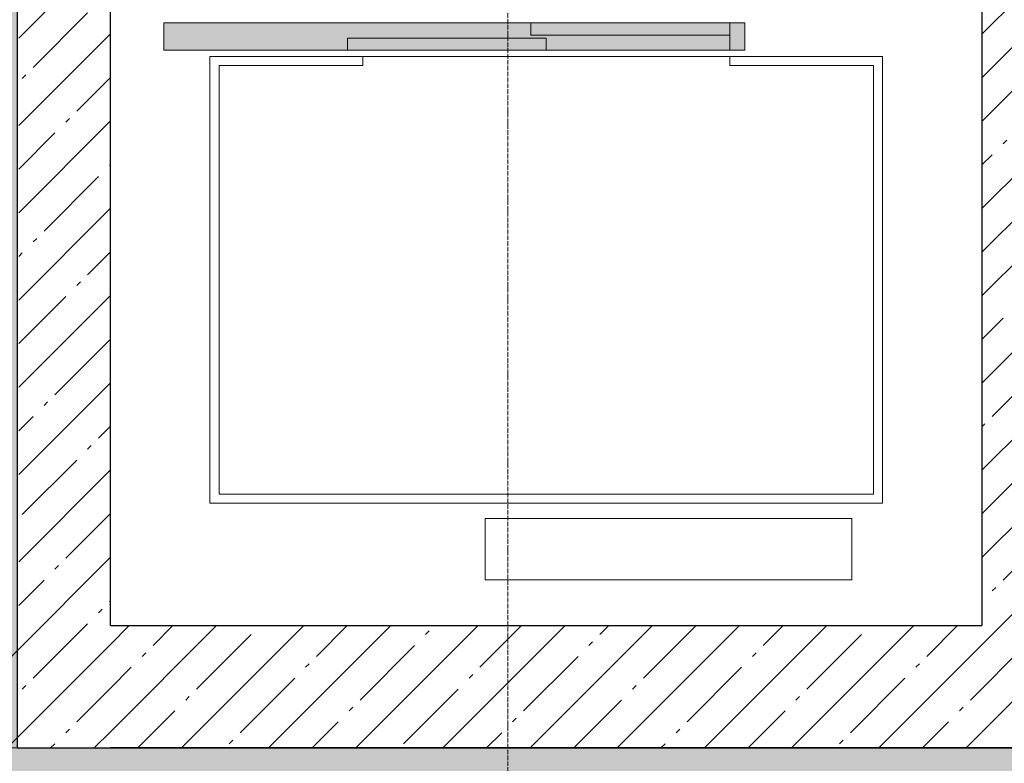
# Model space of a CAD drawing. Header units: millimetres. Extents: x -173851 to 481338, y -267897 to -21875.
# Tile 279 of 498: x -16991 to -13771, y -97190 to -94760. Entities that reach past the tile are written whole.
import ezdxf
from ezdxf import colors
from ezdxf.entities.mleader import LeaderData, LeaderLine
from ezdxf.math import Vec2, Vec3

# ---------------------------------------------------------------- set-up
doc = ezdxf.new("R2010")
doc.units = ezdxf.units.MM
doc.linetypes.add('-d1-01', pattern=[1, 0, -1])
doc.linetypes.add('-D1d1-15x02', pattern=[19, 15, -2, 0, -2])
doc.layers.get('Defpoints').update_dxf_attribs({"color": 31})
for name, color, linetype, lineweight in [('_0', 7, 'Continuous', 13), ('dim_light', 12, 'Continuous', 9), ('Обобщенные модели', 7, 'Continuous', 5), ('Оси', 7, 'Continuous', 5), ('Перекрытия', 7, 'Continuous', 5), ('Стены', 7, 'Continuous', 5), ('Структура _1_', 7, 'Continuous', 5)]:
    doc.layers.add(name, color=color, linetype=linetype, lineweight=lineweight)
doc.layers.add('_Разделитель помещений_', color=7, linetype='-d1-01', lineweight=5, true_color=0x0080c0)
doc.layers.add('dim_per', color=7, linetype='Continuous', lineweight=9, true_color=0x172e00)
doc.styles.add('fl_iso paper', font='isocpeur.ttf', dxfattribs={"width": 0.8, "oblique": 10})
doc.styles.add('In tre', font='isocpeur.ttf', dxfattribs={"width": 0.8, "oblique": 10})
pattern_1 = [(45, (-86552.85, -138717.98), (-142.5612, 142.5612), []), (45, (-86410.29, -138717.98), (-142.5612, 142.5612), [252.016, -50.403, 16.764, -33.639])]

msp = doc.modelspace()

# ---------------------------------------------------------------- hatches: boundary and pattern name
at = {"layer": '_0', "transparency": 33554534}
h = msp.add_hatch(color=252, dxfattribs=at)
h.dxf.hatch_style = 1
h.paths.add_polyline_path([(-32499.6, -89168.4), (-32499.6, -89089.6), (-28194.1, -89089.3), (-28194.1, -90629.6), (-24044.1, -90629.6), (-24044.1, -90879.6), (-22099.1, -90879.6), (-22094.1, -90539.6), (-16999.1, -90539.6), (-16999.1, -97139.6), (-11144.1, -97139.2), (-11144.1, -105639.6), (-11988.8, -105638.8), (-11988.8, -106089.9), (-12561.9, -105639.6), (-22478.1, -97847.3), (-22763.8, -98068.9), (-22468.9, -97410.3), (-22754, -97631.5), (-33244, -89389.3), (-32811.5, -89389.3)])
at = {"layer": 'Обобщенные модели', "true_color": 0x787878}
for points in [[(-14669.1, -94819.6), (-14669.1, -94809.6), (-15319.1, -94809.6), (-15319.1, -94769.6), (-16519.1, -94769.6), (-16519.1, -94859.6), (-15919.1, -94859.6), (-15919.1, -94819.6), (-15269.1, -94819.6), (-15269.1, -94859.6), (-14669.1, -94859.6)], [(-14669.1, -94809.6), (-14669.1, -94769.6), (-15319.1, -94769.6), (-15319.1, -94809.6)], [(-14619.1, -94859.6), (-14619.1, -94769.6), (-14669.1, -94769.6), (-14669.1, -94859.6)], [(-15269.1, -94859.6), (-15269.1, -94819.6), (-15919.1, -94819.6), (-15919.1, -94859.6), (-15676.2, -94859.6)]]:
    msp.add_hatch(color=8, dxfattribs=at).paths.add_polyline_path(points)

# ---------------------------------------------------------------- linework, layer by layer
at = {"layer": 'Обобщенные модели'}
for p, q in [((-15319.1, -94769.6), (-16519.1, -94769.6)), ((-16519.1, -94769.6), (-16519.1, -94859.6)), ((-14669.1, -94769.6), (-15319.1, -94769.6)), ((-15319.1, -94769.6), (-15319.1, -94809.6)), ((-14669.1, -94809.6), (-14669.1, -94769.6)), ((-14669.1, -94769.6), (-14669.1, -94859.6)), ((-14619.1, -94769.6), (-14669.1, -94769.6)), ((-14619.1, -94859.6), (-14619.1, -94769.6)), ((-15269.1, -94819.6), (-15919.1, -94819.6)), ((-15919.1, -94819.6), (-15919.1, -94859.6)), ((-15319.1, -94809.6), (-14669.1, -94809.6)), ((-15269.1, -94859.6), (-15269.1, -94819.6)), ((-16519.1, -94859.6), (-15919.1, -94859.6)), ((-15919.1, -94859.6), (-15269.1, -94859.6)), ((-15269.1, -94859.6), (-14669.1, -94859.6)), ((-14669.1, -94859.6), (-14619.1, -94859.6)), ((-16369.1, -96339.6), (-16369.1, -94879.6)), ((-16369.1, -94879.6), (-15869.1, -94879.6)), ((-15869.1, -94879.6), (-15869.1, -94909.6)), ((-15869.1, -94879.6), (-14669.1, -94879.6)), ((-14669.1, -94879.6), (-14169.1, -94879.6)), ((-14669.1, -94909.6), (-14669.1, -94879.6)), ((-14169.1, -94879.6), (-14169.1, -96339.6)), ((-16339.1, -94909.6), (-16339.1, -96309.6)), ((-15869.1, -94909.6), (-16339.1, -94909.6)), ((-14199.1, -94909.6), (-14669.1, -94909.6)), ((-14199.1, -96309.6), (-14199.1, -94909.6)), ((-16339.1, -96309.6), (-14199.1, -96309.6)), ((-14169.1, -96339.6), (-16369.1, -96339.6)), ((-15469.1, -96389.6), (-14269.1, -96389.6)), ((-15469.1, -96589.6), (-15469.1, -96389.6)), ((-14269.1, -96389.6), (-14269.1, -96589.6)), ((-14269.1, -96589.6), (-15469.1, -96589.6))]:
    msp.add_line(p, q, dxfattribs=at)

# ---------------------------------------------------------------- next in the draw order: leaders
at = {"layer": 'dim_light'}
ml = msp.add_multileader_mtext('Standard', dxfattribs=at)
ml.set_content('Опуск LED-подсветки  подсветка колонны', color=256, style='In tre')
ml.set_leader_properties()
ml.build(insert=Vec2(0, 0))
ml.multileader.update_dxf_attribs({"text_left_attachment_type": 6, "text_right_attachment_type": 6, "dogleg_length": 1, "arrow_head_size": 0, "scale": 50})
ctx = ml.context
ctx.base_point, ctx.scale, ctx.char_height, ctx.arrow_head_size, ctx.landing_gap_size, ctx.plane_origin = Vec3(-15658.5, -97916.4), 50, 250, 0, 4.5, Vec3(-23091.9, -92917.6)
ctx.left_attachment, ctx.right_attachment = 6, 6
notes = []
notes.append((ctx, [(0, (1, 1, 0), (-12558.6, -97916.4), (-1, 0), 318.7, [(1, [(-10041.6, -96689.6), (-10494.1, -96089.6)], 0, [])])]))
ctx.mtext.insert, ctx.mtext.width, ctx.mtext.defined_height, ctx.mtext.flow_direction = Vec3(-15654, -97616.4), 3059.125, 696.6, 5
ctx.mtext.has_bg_fill, ctx.mtext.bg_color, ctx.mtext.bg_scale_factor, ctx.mtext.bg_transparency, ctx.mtext.use_window_bg_color = 1, -1027028792, 1.5, 0, 1
for ctx, leaders in notes:
    for number, flags, end, landing, length, lines in leaders:
        leader = LeaderData()
        leader.index, (leader.has_last_leader_line, leader.has_dogleg_vector, leader.attachment_direction) = number, flags
        leader.last_leader_point, leader.dogleg_vector, leader.dogleg_length = Vec3(end), Vec3(landing), length
        for number, points, colour, breaks in lines:
            line = LeaderLine()
            line.index, line.vertices, line.color, line.breaks = number, Vec3.list(points), colors.encode_raw_color(colour), breaks
            leader.lines.append(line)
        ctx.leaders.append(leader)

# ---------------------------------------------------------------- next in the draw order: hatches: boundary and pattern name
at = {"layer": 'Стены'}
h = msp.add_hatch(dxfattribs=at)
h.set_pattern_fill('FP_7', color=256, style=0, pattern_type=2)
h.set_pattern_definition(pattern_1)
h.paths.add_polyline_path([(-16994.1, -97139.6), (-16694.1, -97139.6), (-16694.1, -92089.6), (-16994.1, -92089.6), (-16994.1, -96739.6)])
h.paths.add_polyline_path([(-16765.7, -90639.6), (-16694.1, -90639.6), (-16694.1, -90539.6), (-16994.1, -90539.6), (-16994.1, -90639.6)])
h = msp.add_hatch(dxfattribs=at)
h.set_pattern_fill('FP_7', color=256, style=0, pattern_type=2)
h.set_pattern_definition(pattern_1)
h.paths.add_polyline_path([(-13844.1, -96739.6), (-13544.1, -96739.6), (-13544.1, -92089.6), (-13844.1, -92089.6), (-13844.1, -96367.8)])
h = msp.add_hatch(dxfattribs=at)
h.set_pattern_fill('FP_7', color=256, style=0, pattern_type=2)
h.set_pattern_definition(pattern_1)
h.paths.add_polyline_path([(-11144.1, -97139.6), (-11144.1, -96739.6), (-16694.1, -96739.6), (-16694.1, -97139.6), (-12630.5, -97139.6)])
h.paths.add_polyline_path([(-16994.1, -97139.6), (-16994.1, -96739.6), (-19794.1, -96739.6), (-19794.1, -97139.6)])

# ---------------------------------------------------------------- next in the draw order: linework, layer by layer
at = {"layer": '_Разделитель помещений_'}
msp.add_line((-21194.1, -97139.6), (-16844.1, -97139.6), dxfattribs=at)
at = {"layer": 'Defpoints', "linetype": 'ByBlock'}
msp.add_lwpolyline([(-32499.6, -89168.4), (-32499.6, -89089.6), (-28194.1, -89089.3), (-28194.1, -90629.6), (-24044.1, -90629.6), (-24044.1, -90879.6), (-22099.1, -90879.6), (-22094.1, -90539.6), (-16999.1, -90539.6), (-16999.1, -97139.6), (-11144.1, -97139.2), (-11144.1, -105639.6), (-11988.8, -105638.8), (-11988.8, -106089.9), (-12561.9, -105639.6), (-22478.1, -97847.3), (-22763.8, -98068.9), (-22468.9, -97410.3), (-22754, -97631.5), (-33244, -89389.3), (-32811.5, -89389.3)], close=True, dxfattribs=at)
at = {"layer": 'Оси', "linetype": '-D1d1-15x02'}
msp.add_line((-15394.1, -110109.9), (-15394.1, -65243.6), dxfattribs=at)
at = {"layer": 'Перекрытия'}
for p, q in [((-13844.1, -96739.6), (-13844.1, -94639.6)), ((-13844.1, -94639.6), (-13844.1, -96739.6)), ((-16694.1, -96739.6), (-13844.1, -96739.6)), ((-13844.1, -96739.6), (-16694.1, -96739.6)), ((-22174.1, -97139.6), (-11144.1, -97139.6)), ((-11144.1, -97139.6), (-22174.1, -97139.6)), ((-20224.1, -97139.6), (-11144.1, -97139.6)), ((-11144.1, -97139.6), (-20224.1, -97139.6))]:
    msp.add_line(p, q, dxfattribs=at)
at = {"layer": 'Структура _1_', "lineweight": 25}
for p, q in [((-16694.1, -96739.6), (-16694.1, -94639.6)), ((-13844.1, -94639.6), (-13844.1, -96739.6)), ((-16694.1, -96739.6), (-13844.1, -96739.6)), ((-16994.1, -97139.6), (-16694.1, -97139.6)), ((-11144.1, -97139.6), (-16694.1, -97139.6))]:
    msp.add_line(p, q, dxfattribs=at)

# ---------------------------------------------------------------- next in the draw order: leaders
at = {"layer": 'dim_per', "linetype": 'ByBlock'}
ml = msp.add_multileader_mtext('Standard', dxfattribs=at)
ml.set_content('ГКЛ лобик на перепаде отметок потолка, от отм. +2,250 до отм. +2,800', color=256, style='fl_iso paper')
ml.set_leader_properties()
ml.build(insert=Vec2(0, 0))
ml.multileader.update_dxf_attribs({"text_left_attachment_type": 6, "text_right_attachment_type": 6})
ctx = ml.context
ctx.base_point, ctx.char_height, ctx.plane_origin = Vec3(-17690.4, -98225.5), 250, Vec3(-9040.5, -95559.9)
ctx.left_attachment, ctx.right_attachment, ctx.text_align_type = 6, 6, 2
notes = []
notes.append((ctx, [(1, (1, 1, 0), (-12035.1, -98225.5), (-1, 0), 252.8, [(0, [(-11064.1, -95329.6)], 0, [])])]))
ctx.mtext.insert, ctx.mtext.width, ctx.mtext.defined_height, ctx.mtext.alignment, ctx.mtext.flow_direction = Vec3(-12289.9, -97925.5), 5620.924, 1013.5, 3, 5
for ctx, leaders in notes:
    for number, flags, end, landing, length, lines in leaders:
        leader = LeaderData()
        leader.index, (leader.has_last_leader_line, leader.has_dogleg_vector, leader.attachment_direction) = number, flags
        leader.last_leader_point, leader.dogleg_vector, leader.dogleg_length = Vec3(end), Vec3(landing), length
        for number, points, colour, breaks in lines:
            line = LeaderLine()
            line.index, line.vertices, line.color, line.breaks = number, Vec3.list(points), colors.encode_raw_color(colour), breaks
            leader.lines.append(line)
        ctx.leaders.append(leader)

doc.saveas('drawing.dxf')
